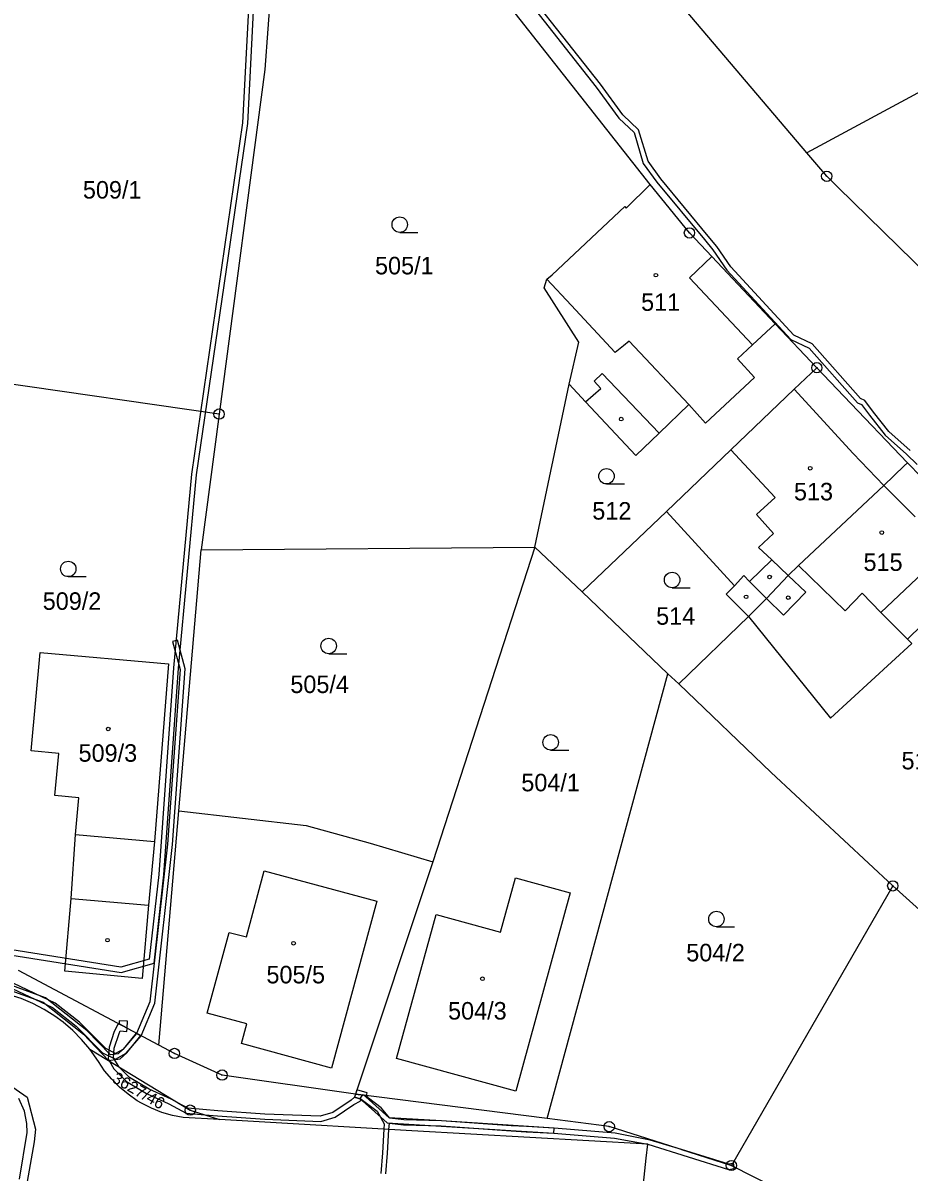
# Model space of a CAD drawing. Extents: x -644096 to -634268, y -1141430 to -1133463.
# Drawn here: x -640573.2 to -640487.2, y -1137715.4 to -1137603.8 of the extents above; entities that cross this region are included whole.
import ezdxf

# ---------------------------------------------------------------- set-up
doc = ezdxf.new("R2010")
doc.units = 0
for name, color, linetype in [('_CIVIL_CONSTRUCTION', 7, 'Continuous'), ('B_Hranice _3D', 7, 'Continuous'), ('M_Svah_Nasyp', 7, 'Continuous'), ('M_Svah_Zarez', 7, 'Continuous'), ('svrsek_osa_sjezdy', 7, 'Continuous'), ('svrsek_osa_VRT', 7, 'Continuous'), ('terminal_VRT', 7, 'Continuous')]:
    doc.layers.add(name, color=color, linetype=linetype)

msp = doc.modelspace()

# ---------------------------------------------------------------- linework, layer by layer
at = {"layer": '_CIVIL_CONSTRUCTION'}
for centre, radius in [((-640495.15, -1137618.69), 0.5), ((-640495.15, -1137618.69), 0.0303), ((-640508.48, -1137624.19), 0.5), ((-640508.48, -1137624.19), 0.0303), ((-640496.11, -1137637.27), 0.5), ((-640496.11, -1137637.27), 0.0303), ((-640554.14, -1137641.77), 0.5), ((-640554.14, -1137641.77), 0.0303), ((-640488.74, -1137687.58), 0.5), ((-640488.74, -1137687.58), 0.0303), ((-640558.48, -1137703.85), 0.5), ((-640558.48, -1137703.85), 0.0303), ((-640553.85, -1137705.95), 0.5), ((-640553.85, -1137705.95), 0.0303), ((-640556.94, -1137709.35), 0.5), ((-640556.94, -1137709.35), 0.0303), ((-640516.26, -1137710.96), 0.5), ((-640516.26, -1137710.96), 0.0303), ((-640504.41, -1137714.73), 0.5), ((-640504.41, -1137714.73), 0.0303)]:
    msp.add_circle(centre, radius, dxfattribs=at)
at = {"layer": 'B_Hranice _3D'}
for points in [[(-640487.06, -1137645.3), (-640489.13, -1137643.47), (-640490.6, -1137641.59), (-640491.45, -1137640.46), (-640491.86, -1137640.27), (-640496.56, -1137634.97), (-640498.35, -1137634.11), (-640504.46, -1137627.49), (-640505.83, -1137625.5), (-640506.65, -1137624.49), (-640511.27, -1137618.95), (-640512.5, -1137617.22), (-640513.41, -1137614.17), (-640514.94, -1137612.71), (-640517.12, -1137609.75), (-640527.23, -1137596.89), (-640538.19, -1137583.24), (-640546.54, -1137572.98), (-640552.01, -1137566.72), (-640551.59, -1137565.77), (-640547.1, -1137561.88), (-640546.49, -1137560.82), (-640545.33, -1137559.74), (-640545.67, -1137559.38)], [(-640527.63, -1137597.19), (-640517.52, -1137610.05), (-640515.32, -1137613.05), (-640513.85, -1137614.45), (-640512.96, -1137617.44), (-640511.65, -1137619.27), (-640507.03, -1137624.81), (-640506.21, -1137625.82), (-640504.86, -1137627.81), (-640498.65, -1137634.53), (-640496.86, -1137635.37), (-640492.16, -1137640.67), (-640491.77, -1137640.86), (-640491, -1137641.89), (-640489.49, -1137643.81), (-640487.4, -1137645.66), (-640486.36, -1137646.68)], [(-640527.63, -1137597.19), (-640517.52, -1137610.05), (-640515.32, -1137613.05), (-640513.85, -1137614.45)], [(-640487.06, -1137645.3), (-640489.13, -1137643.47), (-640490.6, -1137641.59), (-640491.45, -1137640.46), (-640491.86, -1137640.27), (-640496.56, -1137634.97), (-640498.35, -1137634.11), (-640504.46, -1137627.49), (-640505.83, -1137625.5), (-640506.65, -1137624.49), (-640511.27, -1137618.95), (-640512.5, -1137617.22), (-640513.41, -1137614.17), (-640514.94, -1137612.71), (-640517.12, -1137609.75), (-640527.23, -1137596.89)], [(-640513.85, -1137614.45), (-640512.96, -1137617.44), (-640511.65, -1137619.27), (-640507.03, -1137624.81), (-640506.21, -1137625.82), (-640504.86, -1137627.81), (-640498.65, -1137634.53), (-640496.86, -1137635.37), (-640492.16, -1137640.67), (-640491.77, -1137640.86), (-640491, -1137641.89), (-640489.49, -1137643.81), (-640487.4, -1137645.66), (-640486.36, -1137646.68)], [(-640575.15, -1137697.44), (-640571.23, -1137698.88), (-640567.31, -1137701.99), (-640564.87, -1137704.53), (-640563.73, -1137704.37), (-640563.09, -1137703.78), (-640561.75, -1137702.11), (-640562.2, -1137701.87), (-640563.45, -1137703.44), (-640563.95, -1137703.89), (-640564.69, -1137703.99), (-640566.97, -1137701.61), (-640570.99, -1137698.44), (-640574.97, -1137696.98)], [(-640573.5, -1137716.07), (-640572.77, -1137711.52), (-640572.79, -1137710.65), (-640573.04, -1137709.44), (-640573.57, -1137708.24)], [(-640573.5, -1137716.07), (-640572.77, -1137711.52), (-640572.79, -1137710.65), (-640573.04, -1137709.44), (-640573.57, -1137708.24)], [(-640537.95, -1137715.54), (-640537.78, -1137713.53), (-640537.65, -1137711.22), (-640537.61, -1137710.62), (-640536.24, -1137710.79), (-640532.58, -1137710.89), (-640525.79, -1137711.38), (-640524.32, -1137711.45), (-640521.63, -1137711.6), (-640521.61, -1137711.1), (-640524.3, -1137710.95), (-640525.77, -1137710.88), (-640532.56, -1137710.39), (-640536.2, -1137710.29), (-640537.56, -1137710.12), (-640538.4, -1137709.13), (-640539.63, -1137708.2), (-640539.82, -1137707.93), (-640540.88, -1137707.79), (-640540.98, -1137708.09), (-640540.35, -1137708.28), (-640538.78, -1137709.47), (-640538.11, -1137710.69), (-640538.14, -1137711.19), (-640538.28, -1137713.49), (-640538.45, -1137715.5)]]:
    msp.add_lwpolyline(points, dxfattribs=at)
for points in [[(-640549.77, -1137578.81), (-640550.43, -1137582.83), (-640551.07, -1137598.09), (-640551.86, -1137613.51), (-640556.82, -1137647.62), (-640558.57, -1137666.41), (-640560, -1137686.48), (-640560.91, -1137694.7), (-640563.67, -1137695.47), (-640576.51, -1137693.45), (-640575.72, -1137694.09), (-640563.65, -1137695.99), (-640560.45, -1137695.1), (-640559.5, -1137686.52), (-640558.07, -1137666.45), (-640556.32, -1137647.68), (-640551.36, -1137613.55), (-640550.57, -1137598.11), (-640549.93, -1137582.89), (-640549.27, -1137578.87), (-640548.65, -1137573.37), (-640549.08, -1137572.82)], [(-640558.65, -1137663.87), (-640557.92, -1137666.56), (-640559.16, -1137683.53), (-640560.87, -1137698.84), (-640562.15, -1137701.9), (-640561.7, -1137702.13), (-640560.39, -1137698.96), (-640558.66, -1137683.57), (-640557.42, -1137666.52), (-640558.16, -1137663.74)], [(-640562.15, -1137701.9), (-640563.49, -1137703.46), (-640564.2, -1137703.86), (-640565.14, -1137703.38), (-640567.68, -1137700.83), (-640570.04, -1137698.97), (-640574.05, -1137697.06), (-640578.7, -1137696.06), (-640581.98, -1137695.35), (-640584.32, -1137693.66), (-640585.05, -1137694.18), (-640584.76, -1137694.59), (-640584.32, -1137694.28), (-640582.19, -1137695.82), (-640577.42, -1137696.85), (-640574.21, -1137697.54), (-640570.3, -1137699.39), (-640568.02, -1137701.21), (-640565.44, -1137703.78), (-640564.18, -1137704.42), (-640563.15, -1137703.84), (-640561.7, -1137702.13)], [(-640563.83, -1137700.67), (-640563.85, -1137700.99), (-640563.07, -1137701.4), (-640563.03, -1137700.72)], [(-640563.85, -1137700.99), (-640564, -1137701.12), (-640564.31, -1137701.71), (-640564.81, -1137703.23), (-640564.89, -1137704.41), (-640564.79, -1137704.59), (-640564.37, -1137705.34), (-640563.14, -1137706.59), (-640561.18, -1137707.75), (-640559.02, -1137708.73), (-640557.32, -1137709.66), (-640555.51, -1137709.82), (-640554.3, -1137709.92), (-640549.71, -1137710.24), (-640544.25, -1137710.45), (-640542.88, -1137710.05), (-640541.06, -1137708.82), (-640540.45, -1137708.48), (-640540.35, -1137708.28), (-640540.98, -1137708.09), (-640541.32, -1137708.4), (-640543.1, -1137709.59), (-640544.31, -1137709.95), (-640549.69, -1137709.74), (-640554.26, -1137709.42), (-640557.18, -1137709.18), (-640557.72, -1137708.88), (-640558.8, -1137708.29), (-640560.94, -1137707.31), (-640562.82, -1137706.19), (-640563.84, -1137705.17), (-640564.39, -1137704.29), (-640564.31, -1137703.33), (-640563.85, -1137701.91), (-640563.73, -1137701.67), (-640563.09, -1137701.71), (-640563.07, -1137701.4)], [(-640540.75, -1137707.39), (-640540.88, -1137707.79), (-640539.82, -1137707.93), (-640539.75, -1137707.68)], [(-640540.49, -1137708.22), (-640540.2, -1137708.44), (-640537.82, -1137710.58), (-640532.59, -1137710.9), (-640521.64, -1137711.59), (-640515.76, -1137712.08), (-640512.53, -1137712.67), (-640504.68, -1137715.11), (-640504.12, -1137715.02), (-640504.15, -1137714.86), (-640504.41, -1137714.73), (-640509.26, -1137713.19), (-640512.28, -1137712.27), (-640515.68, -1137711.58), (-640521.6, -1137711.09), (-640532.55, -1137710.4), (-640537.62, -1137710.1), (-640539.88, -1137708.06), (-640540.08, -1137707.89), (-640540.21, -1137707.88)], [(-640509.26, -1137713.19), (-640504.41, -1137714.73), (-640504.3, -1137714.54), (-640504.64, -1137714.59)], [(-640504.2, -1137714.52), (-640504.3, -1137714.54), (-640504.41, -1137714.73), (-640504.15, -1137714.86)]]:
    msp.add_lwpolyline(points, close=True, dxfattribs=at)
at = {"layer": 'M_Svah_Nasyp'}
for p, q in [((-640508.46, -1137628.55), (-640506.32, -1137626.47)), ((-640519.95, -1137631.21), (-640522.31, -1137628.68)), ((-640508.46, -1137628.55), (-640502.36, -1137635.05)), ((-640515.68, -1137635.8), (-640519.95, -1137631.21)), ((-640514.32, -1137634.68), (-640514.88, -1137635.16)), ((-640508.54, -1137640.85), (-640514.32, -1137634.68)), ((-640514.88, -1137635.16), (-640515.68, -1137635.8)), ((-640517.72, -1137638.57), (-640516.94, -1137637.82)), ((-640516.94, -1137637.82), (-640511.42, -1137643.64)), ((-640518.56, -1137640.58), (-640517.09, -1137639.28)), ((-640517.09, -1137639.28), (-640517.72, -1137638.57)), ((-640492.6, -1137645.61), (-640498.3, -1137639.37)), ((-640504.45, -1137645.24), (-640500.16, -1137649.87)), ((-640489.61, -1137648.7), (-640492.6, -1137645.61)), ((-640489.61, -1137648.7), (-640486.57, -1137651.74)), ((-640500.16, -1137649.87), (-640501.96, -1137651.54)), ((-640501.96, -1137651.54), (-640500.31, -1137653.38)), ((-640500.31, -1137653.38), (-640501.77, -1137654.74)), ((-640501.77, -1137654.74), (-640500.47, -1137655.94)), ((-640489.91, -1137661.03), (-640483.67, -1137655.13)), ((-640502.64, -1137658.03), (-640500.47, -1137655.94)), ((-640500.47, -1137655.94), (-640498.88, -1137657.45)), ((-640497.89, -1137656.49), (-640493.35, -1137660.87)), ((-640504.11, -1137658.44), (-640503.19, -1137657.46)), ((-640503.19, -1137657.46), (-640502.64, -1137658.03)), ((-640502.64, -1137658.03), (-640500.99, -1137659.68)), ((-640497.17, -1137659.08), (-640498.88, -1137657.45)), ((-640500.99, -1137659.68), (-640499.35, -1137661.29)), ((-640499.35, -1137661.29), (-640497.17, -1137659.08)), ((-640493.35, -1137660.87), (-640491.7, -1137659.16)), ((-640491.7, -1137659.16), (-640489.91, -1137661.03)), ((-640489.91, -1137661.03), (-640487.3, -1137663.64)), ((-640568.07, -1137682.6), (-640560.42, -1137683.28)), ((-640551.49, -1137692.54), (-640549.75, -1137686.12)), ((-640549.75, -1137686.12), (-640538.82, -1137689.07)), ((-640568.49, -1137688.8), (-640561, -1137689.44)), ((-640538.82, -1137689.07), (-640543.21, -1137705.28)), ((-640555.28, -1137699.93), (-640553.15, -1137692.1)), ((-640553.15, -1137692.1), (-640551.49, -1137692.54)), ((-640551.43, -1137700.98), (-640555.28, -1137699.93)), ((-640551.95, -1137702.9), (-640551.43, -1137700.98)), ((-640543.21, -1137705.28), (-640551.95, -1137702.9))]:
    msp.add_line(p, q, dxfattribs=at)
at = {"layer": 'M_Svah_Zarez'}
for centre in [(-640511.73, -1137628.29), (-640515.1, -1137642.26), (-640496.75, -1137647.03), (-640489.81, -1137653.28), (-640500.7, -1137657.59), (-640502.98, -1137659.52), (-640498.89, -1137659.6), (-640564.9, -1137672.35), (-640564.97, -1137692.85), (-640546.91, -1137693.15), (-640528.57, -1137696.6)]:
    msp.add_circle(centre, 0.175, dxfattribs=at)
at = {"layer": 'svrsek_osa_sjezdy'}
for p, q in [((-640536.6, -1137624.13), (-640534.85, -1137624.13)), ((-640516.53, -1137648.56), (-640514.78, -1137648.56)), ((-640568.78, -1137657.56), (-640567.03, -1137657.56)), ((-640510.16, -1137658.63), (-640508.41, -1137658.63)), ((-640543.5, -1137665.04), (-640541.75, -1137665.04)), ((-640521.95, -1137674.4), (-640520.2, -1137674.4)), ((-640505.86, -1137691.55), (-640504.11, -1137691.55))]:
    msp.add_line(p, q, dxfattribs=at)
for centre in [(-640536.6, -1137623.38), (-640516.53, -1137647.81), (-640568.78, -1137656.81), (-640510.16, -1137657.88), (-640543.5, -1137664.29), (-640521.95, -1137673.65), (-640505.86, -1137690.8)]:
    msp.add_circle(centre, 0.75, dxfattribs=at)
at = {"layer": 'terminal_VRT'}
for p, q in [((-640512.3, -1137619.49), (-640545.72, -1137577)), ((-640497.09, -1137616.4), (-640514.01, -1137596.46)), ((-640465.41, -1137599.3), (-640497.09, -1137616.4)), ((-640496.11, -1137637.27), (-640500.14, -1137633.01)), ((-640554.14, -1137641.77), (-640578.31, -1137638.29)), ((-640523.5, -1137654.69), (-640520.16, -1137638.87)), ((-640554.14, -1137641.77), (-640555.89, -1137654.96)), ((-640478.79, -1137655.3), (-640487.31, -1137646.5)), ((-640518.88, -1137659.03), (-640510.71, -1137651.22)), ((-640558.04, -1137680.28), (-640555.89, -1137654.96)), ((-640555.89, -1137654.96), (-640523.5, -1137654.69)), ((-640523.5, -1137654.69), (-640533.39, -1137685.25)), ((-640523.5, -1137654.69), (-640518.88, -1137659.03)), ((-640518.88, -1137659.03), (-640510.57, -1137666.98)), ((-640509.52, -1137667.98), (-640502.74, -1137661.42)), ((-640522.29, -1137710.18), (-640510.57, -1137666.98)), ((-640510.57, -1137666.98), (-640509.52, -1137667.98)), ((-640559.98, -1137703.05), (-640558.04, -1137680.28)), ((-640558.04, -1137680.28), (-640545.69, -1137681.73)), ((-640533.39, -1137685.25), (-640540.88, -1137707.79)), ((-640488.74, -1137687.58), (-640504.41, -1137714.73)), ((-640485.83, -1137690.19), (-640488.74, -1137687.58)), ((-640559.98, -1137703.05), (-640573.6, -1137695.79)), ((-640558.48, -1137703.85), (-640559.98, -1137703.05)), ((-640565.85, -1137704.64), (-640566.69, -1137703.44)), ((-640553.85, -1137705.95), (-640558.48, -1137703.85)), ((-640540.88, -1137707.79), (-640553.85, -1137705.95)), ((-640522.29, -1137710.18), (-640540.88, -1137707.79)), ((-640554.1, -1137710.28), (-640557.61, -1137710.08))]:
    msp.add_line(p, q, dxfattribs=at)
for points in [[(-640549.1, -1137600.38), (-640549.71, -1137608.31), (-640554.14, -1137641.77)], [(-640460.37, -1137652.71), (-640494.07, -1137619.73), (-640495.15, -1137618.69), (-640497.09, -1137616.4)], [(-640520.16, -1137638.87), (-640519.22, -1137634.79), (-640522.57, -1137629.53), (-640522.31, -1137628.68), (-640521.81, -1137628.24), (-640514.76, -1137621.63), (-640514.62, -1137621.78), (-640512.3, -1137619.49)], [(-640500.14, -1137633.01), (-640506.32, -1137626.47), (-640508.48, -1137624.19), (-640512.3, -1137619.49)], [(-640520.16, -1137638.87), (-640518.56, -1137640.58), (-640513.68, -1137645.78), (-640511.42, -1137643.64), (-640508.54, -1137640.85), (-640506.91, -1137642.66), (-640502.17, -1137638.21), (-640503.8, -1137636.41), (-640502.36, -1137635.05), (-640500.14, -1137633.01)], [(-640510.71, -1137651.22), (-640504.45, -1137645.24), (-640498.3, -1137639.37), (-640496.11, -1137637.27)], [(-640487.31, -1137646.5), (-640493.49, -1137640.02), (-640496.11, -1137637.27)], [(-640502.74, -1137661.42), (-640500.99, -1137659.68), (-640498.88, -1137657.45), (-640497.89, -1137656.49), (-640489.61, -1137648.7), (-640487.64, -1137646.81), (-640487.31, -1137646.5)], [(-640510.71, -1137651.22), (-640504.11, -1137658.44), (-640504.9, -1137659.27), (-640502.74, -1137661.42)], [(-640502.74, -1137661.42), (-640494.77, -1137671.29), (-640486.88, -1137664.06), (-640487.3, -1137663.64), (-640478.79, -1137655.3)], [(-640568.07, -1137682.6), (-640567.74, -1137679.03), (-640570.08, -1137678.81), (-640569.7, -1137674.72), (-640572.38, -1137674.47), (-640571.52, -1137664.93), (-640559.06, -1137666.01), (-640560.42, -1137683.28), (-640561, -1137689.44), (-640561.62, -1137696.58), (-640569.12, -1137695.86), (-640568.49, -1137688.8), (-640568.07, -1137682.6)], [(-640509.52, -1137667.98), (-640500.55, -1137676.58), (-640488.74, -1137687.58)], [(-640545.69, -1137681.73), (-640539.46, -1137683.42), (-640533.39, -1137685.25)], [(-640533.08, -1137690.35), (-640526.81, -1137692.07), (-640525.37, -1137686.81), (-640520.06, -1137688.26), (-640525.34, -1137707.52), (-640536.91, -1137704.34), (-640533.08, -1137690.35)], [(-640566.69, -1137703.44), (-640567.48, -1137702.5), (-640568.35, -1137701.62), (-640569.28, -1137700.82), (-640570.08, -1137700.24), (-640571.12, -1137699.58), (-640572.21, -1137699.01), (-640573.34, -1137698.53), (-640574.51, -1137698.15)], [(-640603.08, -1137699.4), (-640580.57, -1137704.44), (-640576.84, -1137705.28), (-640572.78, -1137708.1), (-640571.95, -1137711.19), (-640572.1, -1137712.44), (-640572.85, -1137716.82), (-640571.44, -1137717.02), (-640576.03, -1137742.71), (-640580.37, -1137766.99), (-640581.09, -1137768.77), (-640583.2, -1137771.18), (-640589.04, -1137772.57), (-640591.83, -1137772.06)], [(-640566.69, -1137703.44), (-640556.94, -1137709.35), (-640554.1, -1137710.28)], [(-640557.61, -1137710.08), (-640558.67, -1137709.88), (-640559.7, -1137709.57), (-640560.7, -1137709.18), (-640561.67, -1137708.69), (-640562.09, -1137708.44), (-640562.98, -1137707.82), (-640563.81, -1137707.13), (-640564.56, -1137706.36), (-640565.25, -1137705.53), (-640565.85, -1137704.64)], [(-640513.07, -1137717.93), (-640512.96, -1137716.66), (-640512.94, -1137716.47), (-640512.67, -1137714.01), (-640512.53, -1137712.67), (-640535.43, -1137711.35), (-640550.8, -1137710.47), (-640554.1, -1137710.28)], [(-640504.41, -1137714.73), (-640516.26, -1137710.96), (-640522.29, -1137710.18)], [(-640504.41, -1137714.73), (-640500.11, -1137716.89), (-640474, -1137737.04)]]:
    msp.add_lwpolyline(points, dxfattribs=at)

# ---------------------------------------------------------------- texts
at = {"layer": 'svrsek_osa_VRT'}
for s, p in [('509/1', (-640567.36, -1137620.85)), ('505/1', (-640539, -1137628.21)), ('511', (-640513.17, -1137631.75)), ('513', (-640498.33, -1137650.15)), ('512', (-640517.91, -1137652.02)), ('515', (-640491.58, -1137657)), ('509/2', (-640571.26, -1137660.78)), ('514', (-640511.71, -1137662.23)), ('505/4', (-640547.22, -1137668.86)), ('509/3', (-640567.78, -1137675.53)), ('516/1', (-640487.89, -1137676.27)), ('504/1', (-640524.8, -1137678.4)), ('504/2', (-640508.79, -1137694.91)), ('505/5', (-640549.54, -1137697.05)), ('504/3', (-640531.91, -1137700.56))]:
    msp.add_text(s, height=1.7, dxfattribs=at).set_placement(p)
msp.add_text('3627/46', height=1.14, rotation=330, dxfattribs=at).set_placement((-640564.61, -1137706.57))

doc.saveas('drawing.dxf')
